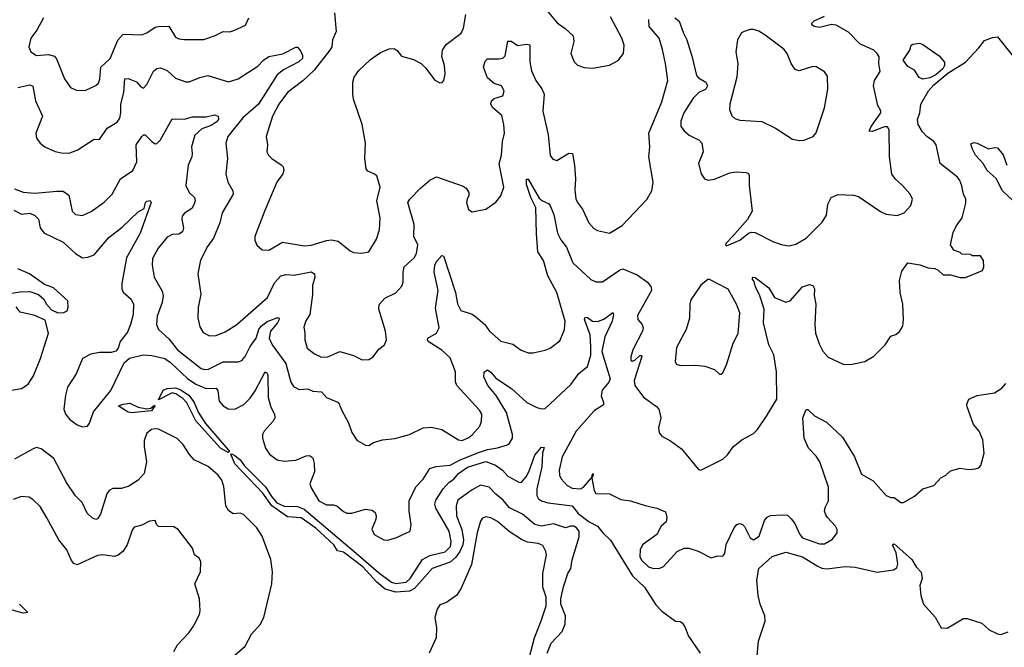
# Model space of a CAD drawing. Extents: x 1921360 to 2014538, y 768294 to 907744.
# Tile 388 of 412: x 1979495 to 1985305, y 876390 to 880095. Entities that reach past the tile are written whole.
import ezdxf

# ---------------------------------------------------------------- set-up
doc = ezdxf.new("R2010")
doc.units = 0

msp = doc.modelspace()

# ---------------------------------------------------------------- linework, layer by layer
at = {"layer": '0CON10XD'}
for points in [[(1979634.6, 880105.4), (1979597, 880033), (1979560, 879985), (1979548.9, 879935), (1979560.8, 879905), (1979595, 879883.3), (1979665, 879889.1), (1979700, 879880), (1979713.1, 879863.1), (1979760, 879745), (1979794.2, 879695), (1979835, 879675.7), (1979885, 879679.4), (1979943.8, 879706.2), (1979959.2, 879720.8), (1979967.2, 879742.8), (1979973.6, 879815), (1980029.6, 879865), (1980075, 879972.9), (1980105, 880009.5), (1980215, 880005.5), (1980245, 880017.5), (1980295, 880050), (1980315, 880054.4), (1980375, 880056.4), (1980415, 879990.8), (1980435, 879980.6), (1980465, 879976.9), (1980582.4, 879977.6), (1980645, 879998.9), (1980695, 880025.6), (1980735, 880022.9), (1980759.4, 880030.6), (1980828.3, 880061.7), (1980846.2, 880105)], [(1980942.4, 878967.6), (1980883.3, 878815), (1980883.4, 878793.4), (1980895, 878763.3), (1980925, 878736.2), (1980965, 878734), (1981045, 878781.9), (1981175, 878759.1), (1981215, 878763.8), (1981305, 878791.8), (1981335.4, 878795.4), (1981375, 878786.9), (1981445, 878730), (1981465, 878721.2), (1981513.9, 878716.1), (1981555, 878723.8), (1981601.4, 878798.6), (1981617.7, 878855), (1981622.7, 878925), (1981601.9, 879025), (1981621.2, 879105), (1981601.9, 879171.9), (1981585, 879185.6), (1981549.4, 879199.4), (1981538.5, 879215), (1981532.1, 879275), (1981536.4, 879365), (1981516.4, 879476.4), (1981465.7, 879625.7), (1981460, 879655), (1981460.8, 879725), (1981469.2, 879755), (1981495.8, 879795), (1981565, 879859.4), (1981625, 879901.5), (1981675, 879921.9), (1981705, 879924), (1981722.7, 879912.7), (1981748.8, 879878.8), (1981819.7, 879859.7), (1981863.8, 879835), (1981890.3, 879810.3), (1981945, 879737.5), (1981975, 879722.5), (1981987, 879723), (1981997.5, 879735), (1982006.2, 879775), (1982002, 879825), (1981986.4, 879876.4), (1981990.4, 879915), (1982011.4, 879948.6), (1982099.4, 880015), (1982113.5, 880045), (1982127.7, 880125)], [(1981352.5, 880135), (1981362.2, 880025), (1981340, 879975), (1981337.5, 879935), (1981326, 879914), (1981232.6, 879797.4), (1981166.5, 879733.5), (1981075.7, 879665), (1981024.5, 879595), (1980986.9, 879525), (1980948.5, 879405), (1980957.8, 879355), (1980954.3, 879315), (1980962.5, 879295), (1980982, 879275), (1981038.3, 879238.3), (1981049.2, 879225), (1981054.2, 879205), (1981047.5, 879185), (1981013.1, 879135), (1980942.4, 878967.6)], [(1982606.8, 880146.8), (1982666.1, 880076.1), (1982713.3, 880043.3), (1982760.2, 880000.2), (1982764.5, 879965), (1982748.1, 879895), (1982767.5, 879845), (1982785.8, 879825.8), (1982825, 879812.5), (1982875, 879809.2), (1982975, 879825.8), (1983026.8, 879853.2), (1983057.5, 879895), (1983061.4, 879945), (1983047.8, 879985), (1982981.1, 880111.1)], [(1983360, 880105), (1983386.7, 880085), (1983411.8, 880015), (1983432.5, 879975), (1983463.6, 879873.6), (1983488.2, 879765), (1983500.4, 879750.4), (1983543.1, 879725), (1983553.3, 879705), (1983543.1, 879685), (1983503.3, 879665), (1983468.3, 879631.7), (1983413.8, 879545), (1983395.5, 879495.5), (1983396.7, 879465), (1983415, 879438.1), (1983445, 879412.5), (1983505, 879383.1), (1983519.5, 879365), (1983527.1, 879315), (1983500.6, 879245), (1983516.9, 879185), (1983535, 879156), (1983557.9, 879147.9), (1983595, 879153.3), (1983685, 879190.6), (1983725, 879196.9), (1983782.3, 879192.3), (1983795, 879186.2), (1983800, 879175), (1983799.1, 879115), (1983816.5, 878965), (1983789.3, 878915), (1983700.3, 878815), (1983664.6, 878775), (1983660.8, 878765), (1983665, 878760), (1983745, 878793.9), (1983795, 878833.6), (1983815, 878840.6), (1983835, 878838.6), (1983943.2, 878783.2), (1983995.5, 878765.5), (1984035, 878760), (1984075, 878768.9), (1984135, 878805.8), (1984230.3, 878899.7), (1984255, 878940), (1984263.8, 879005), (1984282.5, 879045), (1984325, 879062), (1984415, 879059.2), (1984445, 879050), (1984575, 878962), (1984607.3, 878947.3), (1984672.3, 878937.7), (1984715, 878954), (1984752.7, 878997.3), (1984763.3, 879035), (1984750, 879065), (1984705, 879116.7), (1984662.3, 879152.3), (1984642.3, 879182.3), (1984628, 879285), (1984625.5, 879445), (1984615, 879461.9), (1984598.1, 879461.9), (1984525, 879433.6), (1984507, 879437), (1984518.5, 879465), (1984576.5, 879545), (1984576.5, 879556.5), (1984558.8, 879588.8), (1984533.3, 879705), (1984538.9, 879735), (1984572, 879788), (1984564.4, 879835), (1984565.8, 879875), (1984555.6, 879895), (1984534.2, 879915), (1984451.9, 879951.9), (1984385, 880020), (1984312.1, 880062.1), (1984285.2, 880065.2), (1984215, 880048.8), (1984184, 880055), (1984170, 880065), (1984169.2, 880075), (1984182.6, 880087.4), (1984244.3, 880115)], [(1979485, 879694), (1979555, 879710), (1979572.5, 879702.5), (1979588.5, 879615), (1979630, 879525), (1979591.2, 879425), (1979593.8, 879395), (1979616.2, 879365), (1979644.3, 879344.3), (1979705, 879315.8), (1979742.3, 879307.7), (1979785, 879307.1), (1979835, 879324.3), (1979935, 879388.8), (1979965, 879386.7), (1980012, 879455), (1980069.6, 879490.4), (1980085, 879513.8), (1980091.8, 879545), (1980091.1, 879595), (1980109.3, 879665), (1980115, 879746), (1980135, 879746.9), (1980185, 879728.1), (1980209.1, 879699.1), (1980225, 879691.2), (1980245, 879711.2), (1980285, 879790.8), (1980305, 879805.7), (1980325, 879811.1), (1980365.4, 879795.4), (1980415, 879748.5), (1980475, 879727.5), (1980495, 879727.1), (1980557, 879753), (1980605, 879764.4), (1980727, 879727), (1980784.6, 879745.4), (1980900.2, 879819.8), (1980934.3, 879855.7), (1980965, 879876.9), (1981046.9, 879893.1), (1981125, 879931.4), (1981135, 879932), (1981151.1, 879911.1), (1981163.8, 879883.8), (1981163.8, 879865), (1981142.7, 879845), (1981051.7, 879798.3), (1981015, 879769.8), (1980904.6, 879595.4), (1980811.5, 879515), (1980723.2, 879405), (1980710.9, 879365), (1980721.2, 879275), (1980711.9, 879185), (1980723.1, 879135), (1980752.9, 879085), (1980754.3, 879065), (1980690, 878955), (1980675.6, 878895), (1980639.2, 878805), (1980602.5, 878755), (1980562, 878675), (1980545.7, 878595), (1980563.1, 878475), (1980548.5, 878395), (1980545.6, 878335), (1980558, 878282), (1980578.1, 878248.1), (1980615, 878228.6), (1980655, 878229.5), (1980708.3, 878251.7), (1980777.1, 878295), (1980957.3, 878455), (1980998.6, 878541.4), (1981035, 878582.5), (1981065, 878590.9), (1981115, 878587.1), (1981215, 878605.4), (1981234.3, 878595), (1981237.1, 878575), (1981222.2, 878525), (1981223.2, 878473.2), (1981207.8, 878355), (1981183.2, 878316.8), (1981170.7, 878279.3), (1981176.8, 878246.8), (1981176.7, 878205), (1981191.4, 878155), (1981235, 878121.4), (1981275, 878102.9), (1981312.5, 878105), (1981385, 878135.6), (1981465, 878111.9), (1981515, 878087.5), (1981555, 878089.2), (1981580.8, 878105), (1981615, 878148.8), (1981646.7, 878175), (1981660, 878205), (1981653.9, 878256.1), (1981614.4, 878385), (1981617.1, 878412.9), (1981648.7, 878451.3), (1981715, 878482), (1981749.1, 878520.9), (1981757.1, 878545), (1981757.5, 878605), (1981764.3, 878635), (1981822, 878688), (1981836.5, 878715), (1981843.8, 878765), (1981820, 878815), (1981821.8, 878885), (1981785.3, 879015), (1981797.1, 879035), (1981859.5, 879100.5), (1981915, 879147.7), (1981955, 879166.9), (1982111.7, 879111.7), (1982129.7, 879099.7), (1982146.2, 879075), (1982146.2, 879055), (1982135, 879037.5), (1982132.5, 879015), (1982144.2, 878975), (1982165, 878960), (1982245, 878976), (1982305, 879017.5), (1982334, 879055), (1982351.9, 879105), (1982324.3, 879244.3), (1982337.9, 879295), (1982344.5, 879375), (1982355.4, 879425), (1982352.7, 879475), (1982339.5, 879529.5), (1982286.9, 879575), (1982275.5, 879595), (1982280, 879615), (1982295, 879630), (1982345.6, 879645), (1982353.3, 879675), (1982338.1, 879705), (1982295, 879717.7), (1982255, 879751.2), (1982231.1, 879815), (1982241.1, 879848.9), (1982255, 879864.2), (1982323.3, 879863.3), (1982345, 879867.5), (1982358.9, 879881.1), (1982375, 879966.9), (1982395, 879968.2), (1982435, 879941.5), (1982485, 879950), (1982505.5, 879945.5), (1982505.5, 879845), (1982515, 879793.3), (1982540.6, 879735), (1982576, 879686), (1982590, 879655), (1982581.1, 879555), (1982614.3, 879415), (1982625, 879292.5), (1982641.7, 879271.7), (1982665, 879264), (1982735, 879307.5), (1982756.2, 879305), (1982768.9, 879235), (1982774.4, 879155), (1982770.6, 879090.6), (1982777.6, 879037.6), (1982786, 879015), (1982815.5, 878975.5), (1982852.5, 878895), (1982882.8, 878862.8), (1982905, 878850), (1982975, 878834.4), (1983050.4, 878879.6), (1983195, 879033.1), (1983224.5, 879085), (1983233.6, 879135), (1983207.3, 879285), (1983213.8, 879345), (1983206.7, 879425), (1983285, 879610), (1983318.8, 879735), (1983306.6, 879835), (1983288.3, 879918.3), (1983268.8, 879985), (1983210, 880055), (1983206.7, 880095)], [(1983140.7, 878349.3), (1983143.1, 878325), (1983168.5, 878295), (1983174.4, 878275), (1983170, 878255), (1983113.5, 878145), (1983100.5, 878105), (1983100.8, 878085), (1983108.3, 878078.3), (1983125.4, 878084.6), (1983155, 878112), (1983165, 878112.5), (1983166.2, 878106.2), (1983121, 877965), (1983124.6, 877935), (1983175.4, 877865.4), (1983251.7, 877811.7), (1983265.7, 877795.7), (1983278.8, 877745), (1983263.8, 877685), (1983267.5, 877655), (1983285, 877636.7), (1983335, 877609.2), (1983400.9, 877560.9), (1983499.7, 877439.7), (1983515, 877436), (1983645, 877500), (1983672, 877525), (1983705, 877573.3), (1983755.9, 877614.1), (1983825, 877652), (1983848.8, 877675), (1983902, 877755), (1983963.3, 877855), (1983960.4, 878015), (1983945.5, 878115.5), (1983916.1, 878175), (1983884.2, 878305), (1983887.5, 878385), (1983860.2, 878470.2), (1983837.5, 878515), (1983828.8, 878548.8), (1983816.7, 878565), (1983822.5, 878575), (1983835, 878573.3), (1983915, 878510.8), (1983948, 878455), (1984015, 878427.3), (1984041.4, 878435), (1984115, 878518.1), (1984155, 878531.2), (1984175.7, 878525.7), (1984185.6, 878505), (1984183.1, 878466.9), (1984192.9, 878415), (1984186.2, 878295), (1984190.9, 878245), (1984211.7, 878181.7), (1984235, 878138), (1984265, 878102.5), (1984355, 878062), (1984398.3, 878058.3), (1984482.3, 878077.7), (1984535, 878108.8), (1984601.2, 878175), (1984635, 878226.2), (1984665, 878236.7), (1984686.9, 878253.1), (1984705.7, 878285), (1984709.2, 878325), (1984705.6, 878415), (1984690, 878485), (1984686.2, 878555), (1984700.5, 878609.5), (1984735, 878658.8), (1984806.9, 878646.9), (1984855, 878630), (1984895, 878626.2), (1984915, 878616.7), (1984945, 878588.8), (1984988.3, 878588.3), (1985045, 878573.3), (1985076.4, 878573.6), (1985175.9, 878614.1), (1985183.8, 878635), (1985183, 878673), (1985165, 878700), (1985115, 878700), (1985107.5, 878707.5), (1985055, 878710), (1985045, 878720), (1985007.5, 878735), (1984986.7, 878765), (1985002.3, 878837.7), (1985020, 878875), (1985056.7, 878925), (1985077.6, 879012.4), (1985077.1, 879035), (1985064.4, 879064.4), (1985055, 879113.3), (1985043.3, 879145), (1985028.1, 879165), (1984925.6, 879245), (1984902.5, 879355), (1984888.9, 879375), (1984847.1, 879405), (1984822.5, 879432.5), (1984796.4, 879475), (1984793.3, 879505), (1984806.4, 879545), (1984811.5, 879595), (1984857.6, 879675), (1984889.5, 879710.5), (1984971.3, 879778.7), (1985075.5, 879844.5), (1985155, 879928), (1985187.5, 879972.5), (1985235, 879990), (1985265, 879992.5), (1985375, 879856.2)], [(1984095, 879382), (1984125, 879384), (1984176.7, 879405), (1984195, 879427.5), (1984244.2, 879575), (1984264.1, 879684.1), (1984261.7, 879761.7), (1984245, 879786.7), (1984195, 879816.2), (1984175, 879818.8), (1984095, 879792.9), (1984070.3, 879800.3), (1984046.9, 879835), (1984024.4, 879894.4), (1984005, 879920), (1983894.1, 880004.1), (1983855.9, 880025.9), (1983825, 880036.7), (1983805, 880036.7), (1983770, 880025), (1983755, 880017.5), (1983730, 879975), (1983720, 879905), (1983732, 879835), (1983727.1, 879755), (1983685.8, 879595), (1983684.4, 879564.4), (1983697.7, 879527.7), (1983715, 879511.2), (1983745, 879502), (1983875, 879493.8), (1983954.5, 879454.5), (1984055, 879389.2), (1984095, 879382)], [(1984825, 879744), (1984803.4, 879753.4), (1984775, 879796.7), (1984735, 879817.5), (1984707.5, 879855), (1984747.5, 879915), (1984756.4, 879943.6), (1984765, 879950), (1984804.5, 879955.5), (1984825, 879948.8), (1984921.1, 879881.1), (1984952.9, 879842.9), (1984952.3, 879825), (1984941.8, 879805), (1984900.4, 879769.6), (1984865, 879751.6), (1984825, 879744)], [(1979465, 879096), (1979515, 879076.7), (1979585, 879070), (1979715, 879082.9), (1979752.4, 879082.4), (1979785, 879058.8), (1979804, 878965), (1979825, 878944), (1979865, 878938.8), (1979917.6, 878962.4), (1979993, 879017), (1980040.8, 879065), (1980089.2, 879155), (1980162.5, 879205), (1980185.3, 879254.7), (1980182.7, 879355), (1980215, 879406), (1980225, 879415.8), (1980235, 879415.8), (1980274, 879375), (1980295, 879362.5), (1980305, 879364.2), (1980325.5, 879385), (1980395, 879509.2), (1980465, 879507.1), (1980515, 879521.5), (1980595, 879520.8), (1980645, 879532.9), (1980667.1, 879525), (1980667.5, 879505), (1980655, 879489.5), (1980625, 879470.4), (1980569.5, 879450.5), (1980527.6, 879412.4), (1980507.9, 879345), (1980513.6, 879305), (1980510.9, 879285), (1980488.9, 879235), (1980474.4, 879115), (1980494.3, 879075), (1980525.8, 879045), (1980530, 879025), (1980525.5, 879005), (1980509.9, 878980.1), (1980468.3, 878951.7), (1980454.4, 878935), (1980451.8, 878915), (1980461.9, 878865), (1980455, 878842), (1980435, 878829.4), (1980395, 878825.6), (1980365, 878810.8), (1980312.9, 878745), (1980279.4, 878685), (1980276.9, 878645), (1980288.9, 878575), (1980335, 878492), (1980341.8, 878465), (1980336.4, 878425), (1980306.3, 878343.7), (1980303.1, 878295), (1980314.2, 878265), (1980375, 878211.1), (1980426.2, 878145), (1980565, 878035.4), (1980585, 878028.9), (1980608.8, 878031.2), (1980694.7, 878075.3), (1980785, 878074.4), (1980805, 878082.5), (1980825, 878105.7), (1980854.8, 878165.2), (1980890, 878215), (1980906.3, 878265), (1980920.3, 878285), (1980955, 878312.3), (1981013.3, 878335), (1981024, 878334), (1981026.7, 878325), (1981017.1, 878305), (1980975, 878255.6), (1980968, 878215), (1980984.4, 878174.4), (1981064.6, 878064.6), (1981094.5, 877955), (1981110.1, 877930.1), (1981145, 877910.9), (1981195, 877915.6), (1981225, 877902.2), (1981275, 877897.8), (1981305, 877864.3), (1981376.7, 877835), (1981395, 877787.5), (1981436.2, 877715), (1981455, 877657.5), (1981485, 877613.3), (1981535, 877583.3), (1981555, 877580), (1981582.3, 877597.7), (1981635, 877613.8), (1981708.3, 877621.7), (1981795, 877646), (1981875, 877685.8), (1981925, 877690), (1981985, 877676), (1982085, 877614.3), (1982105, 877611.4), (1982145, 877628.1), (1982165, 877644.4), (1982209.4, 877695), (1982220.6, 877725), (1982221.4, 877765), (1982208.9, 877788.9), (1982074.2, 877935), (1982066.9, 877956.9), (1982066.2, 878015), (1982035, 878097.5), (1981985, 878144.2), (1981905.8, 878195), (1981901.4, 878205), (1981904, 878215), (1981955.2, 878244.8), (1981970, 878275), (1981948, 878392), (1981964, 878495), (1981940.9, 878605), (1981945.4, 878645), (1981955, 878668.1), (1981985, 878702.5), (1981995, 878700), (1982067.2, 878485), (1982077.7, 878417.7), (1982098.7, 878378.7), (1982165, 878355.6), (1982185, 878342.9), (1982240, 878295), (1982268, 878255), (1982335, 878197.5), (1982405, 878179.4), (1982455, 878144), (1982495, 878128.8), (1982525, 878128.8), (1982595, 878144), (1982625, 878156.2), (1982681.7, 878198.3), (1982708.9, 878265), (1982712.9, 878315), (1982664.6, 878485), (1982612.3, 878582.3), (1982585, 878672.9), (1982551.5, 878725), (1982545, 878830), (1982540, 878985), (1982510.5, 879045), (1982485, 879121.2), (1982485, 879153.3), (1982495, 879152.9), (1982561, 879041), (1982580, 879025), (1982615, 879009.5), (1982626.1, 878996.1), (1982646.1, 878945), (1982668.9, 878835), (1982687.5, 878795), (1982722, 878752), (1982758.5, 878658.5), (1982865, 878560.9), (1982895, 878547.3), (1982935, 878546.7), (1983033.6, 878616.4), (1983055, 878623.1), (1983138.2, 878588.2), (1983199.2, 878545), (1983220.8, 878515), (1983223.1, 878495), (1983140.7, 878349.3)], [(1985356.3, 879026.3), (1985294.1, 879084.1), (1985256.8, 879156.8), (1985203.8, 879205), (1985181.1, 879245), (1985135.6, 879295), (1985115, 879333.3), (1985108.3, 879361.7), (1985125, 879368.8), (1985145, 879365.7), (1985211.7, 879331.7), (1985245, 879340), (1985265, 879337.5), (1985297.4, 879297.4), (1985320.6, 879235)], [(1980100.6, 878869.4), (1980195, 878959.4), (1980229.5, 878980.5), (1980237.5, 879015), (1980245, 879024), (1980265, 879028), (1980270.8, 879015), (1980206.6, 878835), (1980125, 878688.1), (1980097.8, 878537.8), (1980098.2, 878505), (1980105.8, 878485.8), (1980153.5, 878445), (1980166.9, 878415), (1980164.8, 878355), (1980149.4, 878295), (1980130.4, 878249.6), (1980088.2, 878195), (1980075.3, 878154.7), (1980062.2, 878137.8), (1980035, 878129.2), (1979965, 878129.2), (1979915, 878119.4), (1979865.6, 878095), (1979828, 878005), (1979777.3, 877925), (1979765, 877878.8), (1979754.5, 877795), (1979765.4, 877765.4), (1979791.4, 877735), (1979833.5, 877703.5), (1979865, 877691.8), (1979894.6, 877695.4), (1979907.6, 877712.4), (1979929.7, 877780.3), (1980032.5, 877905), (1980110.8, 878069.2), (1980143.1, 878096.9), (1980223.7, 878116.3), (1980275, 878113), (1980350.5, 878095), (1980385, 878071.2), (1980485, 877976.2), (1980535, 877942.4), (1980595, 877917.7), (1980655, 877920), (1980664, 877904), (1980672.4, 877842.4), (1980695, 877814.3), (1980725, 877796.9), (1980765, 877795.5), (1980817.1, 877822.9), (1980855, 877859.5), (1980885, 877903.3), (1980944.3, 878015), (1980955, 878008.6), (1980959.6, 877995), (1980961.9, 877865), (1980976.5, 877806.5), (1980998.5, 877765), (1981000.5, 877745), (1980990, 877725), (1980937.5, 877665), (1980928, 877645), (1980927.5, 877625), (1980945.7, 877565), (1980968.9, 877528.9), (1981015, 877496.7), (1981055, 877487.9), (1981125, 877493.6), (1981185, 877520.8), (1981205, 877521.2), (1981216.7, 877515), (1981225.5, 877505.5), (1981233.1, 877475), (1981234.3, 877425), (1981207.5, 877355), (1981215, 877331.2), (1981259.6, 877255), (1981305, 877230.9), (1981345, 877231.4), (1981365.6, 877225.6), (1981405, 877190.8), (1981425, 877181.4), (1981455, 877182.2), (1981535, 877204.4), (1981575, 877200), (1981592, 877185), (1981599.2, 877165), (1981597.5, 877145), (1981573.2, 877086.8), (1981586.4, 877056.4), (1981643.3, 877025), (1981665, 877022.9), (1981714.3, 877035.7), (1981798.8, 877075), (1981805.9, 877114.1), (1981793.1, 877193.1), (1981793.9, 877255), (1981832.6, 877337.4), (1981875, 877381.4), (1981915, 877445.5), (1981952.5, 877457.5), (1982035, 877464.2), (1982093.7, 877496.3), (1982208.7, 877541.3), (1982255, 877557.5), (1982315, 877566.8), (1982373.3, 877585), (1982386.2, 877595), (1982402.5, 877625), (1982403.5, 877645), (1982368.3, 877775), (1982305.8, 877875.8), (1982258.1, 877935), (1982234.4, 877985.6), (1982235.6, 878014.4), (1982255, 878027.8), (1982275, 878014.3), (1982305, 877977.5), (1982397.5, 877917.5), (1982487.1, 877835), (1982546.7, 877805), (1982575, 877797.5), (1982595, 877799.5), (1982748.1, 877941.8), (1982794, 878006), (1982845, 878048), (1982865.6, 878115), (1982866, 878166), (1982861.2, 878235), (1982828.6, 878325), (1982831.7, 878338.3), (1982845, 878337.1), (1982875, 878314.4), (1982905, 878313.1), (1982942.5, 878327.5), (1982995, 878366.7), (1982998.8, 878355), (1982991.9, 878315), (1982947.6, 878222.4), (1982930, 878135), (1982979, 877975), (1982972.1, 877955), (1982932.9, 877907.1), (1982926.8, 877875), (1982940.4, 877835), (1982939.8, 877820.2), (1982884.8, 877785.2), (1982779.2, 877665), (1982695.6, 877515), (1982677.8, 877435), (1982680.5, 877405), (1982689.4, 877385), (1982724.7, 877344.7), (1982755, 877330), (1982805, 877325.4), (1982821.8, 877335), (1982869.3, 877390.7), (1982876.1, 877416.1), (1982878.6, 877405), (1982871.7, 877388.3), (1982884.7, 877314.7), (1982895, 877298.6), (1982975, 877295.8), (1983042.7, 877262.7), (1983100, 877255), (1983185, 877226.7), (1983255, 877212), (1983305, 877188.8), (1983313.1, 877155), (1983309.6, 877130.4), (1983280.8, 877105), (1983253.8, 877056.2), (1983169.2, 876995), (1983156, 876966), (1983153.8, 876925), (1983164.5, 876905), (1983205, 876864.3), (1983235, 876854.4), (1983273, 876857), (1983293.2, 876866.8), (1983374.6, 876955.4), (1983415, 876975.7), (1983444.3, 876974.3), (1983497.8, 876957.8), (1983575, 876918.8), (1983615, 876928.8), (1983645, 876927.5), (1983656.1, 876943.9), (1983663.2, 876996.8), (1983710.8, 877095), (1983725.9, 877114.1), (1983745, 877121.2), (1983760, 877115), (1983772.3, 877102.3), (1983805.7, 877035.7), (1983825, 877024.3), (1983859.2, 877045), (1983890.9, 877139.1), (1983905, 877158.6), (1983925, 877168.1), (1983995, 877171.2), (1984025, 877168.8), (1984048.3, 877148.3), (1984069.8, 877119.8), (1984097.5, 877055), (1984115, 877036.5), (1984215, 877000.5), (1984245, 877000.6), (1984291.7, 877028.3), (1984318.8, 877065), (1984318, 877085), (1984308, 877105), (1984261.2, 877155), (1984252.3, 877172.3), (1984244.1, 877194.1), (1984247.5, 877215), (1984267.5, 877255), (1984267.8, 877335), (1984215.5, 877485), (1984195, 877517.1), (1984150, 877565), (1984124.4, 877625), (1984115.8, 877744.2), (1984135, 877792.5), (1984145, 877792.5), (1984185.9, 877755.9), (1984255, 877718), (1984349.3, 877629.3), (1984421.4, 877515), (1984461.7, 877411.7), (1984531.7, 877371.7), (1984607.5, 877285), (1984635, 877273.8), (1984655, 877273.3), (1984695, 877243.8), (1984710, 877245), (1984775, 877282.5), (1984823.9, 877326.1), (1984890, 877345), (1984930.7, 877389.3), (1984960, 877405), (1984988.3, 877431.7), (1985045, 877446.7), (1985095, 877440), (1985135, 877442.5), (1985155, 877450), (1985167, 877463), (1985186.7, 877535), (1985178, 877615), (1985156.7, 877665), (1985123.3, 877705), (1985085, 877810), (1985083.3, 877825), (1985096.1, 877853.9), (1985143.9, 877876.1), (1985248, 877892), (1985291.2, 877918.8), (1985315, 877947.5)], [(1979461.1, 878971.1), (1979505, 878946.6), (1979555, 878951.6), (1979585, 878938.9), (1979605, 878917.5), (1979616.7, 878865), (1979636.9, 878836.9), (1979751.3, 878781.3), (1979825, 878715.3), (1979865, 878689.6), (1979898, 878692), (1979935, 878706.2), (1980021.5, 878808.5), (1980100.6, 878869.4)], [(1979410, 878475), (1979497.5, 878487.5), (1979555, 878490), (1979605, 878473.3), (1979635, 878447.5), (1979652.5, 878415), (1979682.3, 878382.3), (1979720, 878365), (1979755, 878365.8), (1979775, 878376), (1979781.5, 878395), (1979778.6, 878435), (1979695, 878511.9), (1979640.5, 878530.5), (1979552, 878595), (1979485, 878623.3)], [(1983635, 878002.5), (1983645, 878010), (1983667.7, 878062.3), (1983705.7, 878184.3), (1983735, 878242.5), (1983744.3, 878365), (1983725.6, 878415), (1983675, 878504), (1983565, 878561.2), (1983555, 878560), (1983515, 878527.5), (1983455, 878441.2), (1983449.4, 878415), (1983448.3, 878331.7), (1983428, 878265), (1983371.2, 878158.8), (1983362, 878075), (1983371.2, 878061.2), (1983395, 878052.5), (1983484.2, 878055.8), (1983538.3, 878048.3), (1983595, 878028.8), (1983625, 878002.5), (1983635, 878002.5)], [(1979400.5, 877899.5), (1979505, 877918.1), (1979545, 877943.1), (1979576.9, 877993.1), (1979617.6, 878095), (1979665.4, 878245), (1979645, 878320), (1979585, 878348.8), (1979498.3, 878368.3), (1979475, 878400)], [(1980725, 877540), (1980680, 877565), (1980535, 877726.4), (1980481.9, 877831.9), (1980457.6, 877857.6), (1980415.8, 877885.8), (1980395, 877891.8), (1980315, 877850), (1980342.4, 877907.6), (1980365, 877917.3), (1980415, 877921.2), (1980445, 877909.2), (1980495, 877876.7), (1980524.5, 877835), (1980547.9, 877777.9), (1980591, 877711), (1980725.8, 877555), (1980733.3, 877545), (1980725, 877540)], [(1980155, 877774.6), (1980135, 877777.5), (1980081.4, 877811.4), (1980078.8, 877815), (1980105.5, 877824.5), (1980145, 877830.4), (1980195, 877807.9), (1980245, 877797.8), (1980267.9, 877802.1), (1980290, 877820), (1980292.5, 877815), (1980272.5, 877785), (1980155, 877774.6)], [(1980765, 876343.3), (1980825, 876396.2), (1980863.1, 876466.9), (1980913.3, 876525), (1980936.4, 876565), (1980983.2, 876765), (1980986.9, 876835), (1980977.3, 876907.3), (1980926.7, 877045), (1980895.3, 877095.3), (1980815, 877174.3), (1980795, 877180.6), (1980755, 877177.1), (1980727.2, 877197.2), (1980712.2, 877225), (1980698.9, 877338.9), (1980686.9, 877376.9), (1980666.8, 877406.8), (1980607.2, 877457.2), (1980525, 877495.7), (1980497, 877527), (1980458.6, 877588.6), (1980425, 877621.9), (1980315, 877676.9), (1980295, 877680), (1980273.3, 877675), (1980245, 877653.3), (1980230, 877610), (1980228.6, 877575), (1980243.8, 877485), (1980229.6, 877415), (1980194, 877376), (1980138.6, 877341.4), (1980095, 877327.1), (1980045, 877326.8), (1980022.3, 877315), (1980008.7, 877295), (1979972.3, 877175), (1979955, 877148.6), (1979945, 877144.3), (1979925, 877151.9), (1979892.3, 877182.3), (1979863.8, 877245), (1979823.9, 877283.9), (1979771.6, 877361.6), (1979696.4, 877505), (1979621, 877561), (1979595, 877568.5), (1979575, 877561.5), (1979465, 877500)], [(1982607.9, 876355), (1982631.8, 876415), (1982696.7, 876483.3), (1982712.9, 876527.1), (1982716.6, 876575), (1982687.8, 876645), (1982687.6, 876675), (1982703.5, 876746.5), (1982729.6, 876825), (1982747.4, 876855), (1982755, 876905.7), (1982797.2, 877042.8), (1982795.7, 877074.3), (1982781.3, 877095), (1982765, 877105.6), (1982744.6, 877105.4), (1982715, 877094.3), (1982645, 877118.9), (1982575, 877104.3), (1982535, 877113.9), (1982462.9, 877175), (1982385, 877212.5), (1982347.6, 877257.6), (1982303.8, 877293.8), (1982265, 877335.3), (1982215, 877346.4), (1982165, 877320), (1982081.3, 877258.7), (1982069.8, 877225), (1982073.2, 877165), (1982104.1, 877085), (1982113.9, 877025), (1982109, 876995), (1982092.3, 876955), (1982068.2, 876921.8), (1982035, 876891.6), (1981928.8, 876855), (1981825, 876737.7), (1981795, 876720.7), (1981715, 876714.8), (1981652.5, 876732.5), (1981603.4, 876773.4), (1981518.9, 876865), (1981405, 876950.9), (1981370, 876960), (1981348.8, 876995), (1981243, 877093), (1981155, 877154.5), (1981075, 877159.1), (1980983.8, 877225), (1980929.5, 877299.5), (1980765, 877473.6), (1980740.7, 877529.3), (1980745, 877532.5), (1980765, 877521.1), (1980796.1, 877496.1), (1980821.4, 877461.4), (1980945, 877337.3), (1980980.1, 877280.1), (1981012.2, 877242.2), (1981055, 877222), (1981135, 877220.7), (1981173.9, 877205), (1981495, 876933.3), (1981612, 876832), (1981688.5, 876775), (1981715, 876766.6), (1981775, 876773.6), (1981799.2, 876795), (1981871.5, 876908.5), (1981915, 876932.6), (1982005, 876953.9), (1982036.5, 876985), (1982041.8, 877015), (1982029.2, 877075), (1981951, 877211), (1981945.2, 877235), (1981951.2, 877258.8), (1981994.8, 877325.2), (1982028.5, 877365), (1982056.8, 877383.2), (1982084.7, 877415), (1982137.5, 877452.5), (1982245.7, 877485.7), (1982302.5, 877465), (1982343.1, 877435), (1982375, 877399.2), (1982445, 877362.5), (1982455.3, 877364.7), (1982484, 877396), (1982500, 877425), (1982535, 877523.8), (1982575, 877571.2), (1982589.5, 877569.5), (1982580.5, 877535), (1982575.2, 877455), (1982545.9, 877325.9), (1982546.7, 877285), (1982556.6, 877266.6), (1982575, 877253.8), (1982612.6, 877242.6), (1982755.2, 877225.2), (1982790.4, 877180.4), (1982855, 877130.3), (1982905, 877105.4), (1982935.4, 877065), (1982981.8, 877021.8), (1983111.6, 876811.6), (1983182.5, 876745), (1983249.6, 876639.6), (1983283.8, 876603.8), (1983365.6, 876544.4), (1983393, 876543), (1983404, 876535), (1983420.3, 876510.3), (1983441.1, 876455), (1983509.4, 876355)], [(1980404.4, 876365.6), (1980426.2, 876405), (1980493.3, 876475), (1980520, 876515), (1980555.9, 876584.1), (1980560, 876605), (1980556.2, 876675), (1980527.5, 876765), (1980561.2, 876835), (1980563.8, 876895), (1980553.3, 876915), (1980526.7, 876935), (1980513.8, 876975), (1980430, 877085), (1980405, 877100.6), (1980315, 877103.3), (1980302.5, 877115), (1980295, 877137.5), (1980260, 877135), (1980215, 877110), (1980170.5, 877099.5), (1980158.3, 877081.7), (1980130, 876995), (1980103.9, 876956.1), (1980076.1, 876933.9), (1980055, 876926.2), (1979985, 876935.7), (1979955, 876932.5), (1979835, 876875.8), (1979815, 876883.8), (1979801.3, 876901.3), (1979773.8, 876965), (1979725, 877023.3), (1979655, 877153.8), (1979615, 877221.2), (1979571.7, 877261.7), (1979550, 877275), (1979505, 877280), (1979457.1, 877262.9)], [(1982492.4, 876287.6), (1982533, 876445), (1982573.1, 876545), (1982600.9, 876635), (1982600.9, 876685), (1982581.9, 876745), (1982581.7, 876825), (1982603.6, 876935), (1982600.5, 876955), (1982581.5, 876991.5), (1982555, 877002.5), (1982491.3, 877011.3), (1982456.2, 877026.2), (1982383.4, 877073.4), (1982315, 877131.8), (1982275, 877154.4), (1982245, 877160), (1982225, 877152), (1982213.6, 877135), (1982195.4, 877065), (1982161.8, 876878.2), (1982100.6, 876739.4), (1982075, 876698), (1982013.3, 876655), (1981975, 876640), (1981958.8, 876615), (1981944, 876565), (1981953.8, 876505), (1981952.5, 876445), (1981910.8, 876355)], [(1983839.4, 876250.6), (1983854.6, 876425), (1983893.9, 876543.9), (1983891, 876575), (1983863.7, 876645), (1983852.3, 876695), (1983844.8, 876785.2), (1983856.5, 876855), (1983934.8, 876925.2), (1984015, 876951.8), (1984115, 876924.3), (1984201, 876871), (1984227.8, 876857.8), (1984257.8, 876852.2), (1984365, 876866.3), (1984425, 876863.2), (1984555, 876833.7), (1984652.1, 876847.9), (1984670.7, 876859.3), (1984677.1, 876882.9), (1984666.7, 876946.7), (1984646.2, 876995), (1984655, 877000), (1984758.9, 876908.9), (1984785, 876865.6), (1984813.8, 876833.8), (1984820.5, 876795), (1984807.3, 876755), (1984812.9, 876695), (1984828.2, 876645), (1984898, 876568), (1984932, 876505), (1984967, 876503), (1985065, 876560), (1985085, 876560), (1985172.2, 876532.2), (1985215, 876491.9), (1985265, 876469.1), (1985285, 876465.5), (1985328, 876482)], [(1979494.2, 876645), (1979542.5, 876595), (1979515, 876591.4), (1979415, 876618.1)]]:
    msp.add_lwpolyline(points, dxfattribs=at)

doc.saveas('drawing.dxf')
